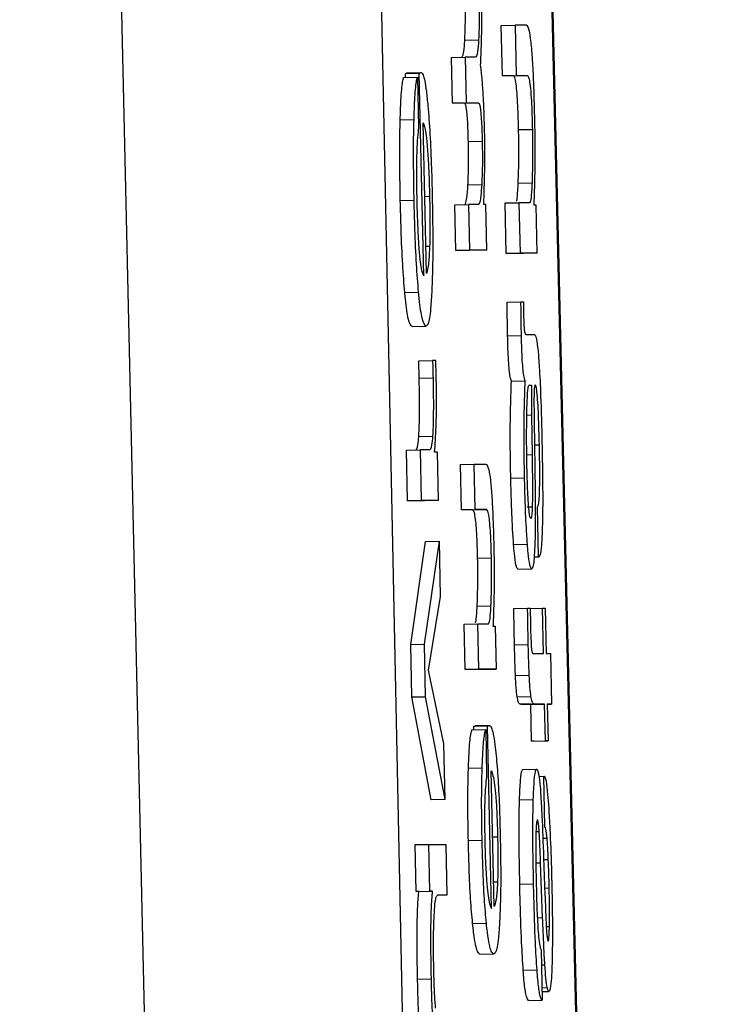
# Model space of a CAD drawing. Header units: inches. Extents: x 170 to 288, y 234 to 248.
# Tile 406 of 480: x 256.39484 to 256.40146, y 243.96994 to 243.97929. Entities that reach past the tile are written whole.
import ezdxf

# ---------------------------------------------------------------- set-up
doc = ezdxf.new("R2010")
doc.units = ezdxf.units.IN
doc.header["$LTSCALE"] = 0.25
doc.header["$MEASUREMENT"] = 0
doc.layers.add('STANDARD Z GUIDE MOTOR RH', color=7, linetype='Continuous')

msp = doc.modelspace()

# ---------------------------------------------------------------- linework, layer by layer
at = {"layer": 'STANDARD Z GUIDE MOTOR RH'}
for p, q in [((256.3972877, 243.9141631), (256.394841, 244.0222833)), ((256.3973944, 244.0222407), (256.3996175, 243.9141485)), ((256.3988731, 244.022257), (256.4014422, 243.9141547)), ((256.4014554, 243.9141489), (256.3988866, 244.022241)), ((256.3994132, 243.9792348), (256.3995443, 243.9792377)), ((256.3994238, 243.9787559), (256.3994132, 243.9792348)), ((256.3996532, 243.9792377), (256.3995443, 243.9792377)), ((256.3995443, 243.9792377), (256.3995549, 243.9787588)), ((256.3990674, 243.9790942), (256.3991985, 243.9790971)), ((256.3989407, 243.9789287), (256.3990718, 243.9789316)), ((256.3989504, 243.9784977), (256.3989407, 243.9789287)), ((256.3991638, 243.9789316), (256.3990718, 243.9789316)), ((256.3990718, 243.9789316), (256.3990815, 243.9785006)), ((256.3984861, 243.9787408), (256.3986172, 243.9787437)), ((256.3986353, 243.9787786), (256.3985042, 243.9787757)), ((256.3985052, 243.9787412), (256.3985042, 243.9787757)), ((256.3985218, 243.9787857), (256.3986525, 243.9787886)), ((256.3986172, 243.9787437), (256.3986278, 243.9782649)), ((256.3986779, 243.9768583), (256.3986353, 243.9787786)), ((256.3994238, 243.9787559), (256.3995549, 243.9787588)), ((256.3995293, 243.978756), (256.3994238, 243.9787559)), ((256.3995293, 243.978756), (256.39966, 243.9787589)), ((256.3995549, 243.9787588), (256.39966, 243.9787589)), ((256.3989504, 243.9784977), (256.3990815, 243.9785006)), ((256.3990643, 243.9784977), (256.3989504, 243.9784977)), ((256.3990643, 243.9784977), (256.3991951, 243.9785006)), ((256.3990815, 243.9785006), (256.3991951, 243.9785006)), ((256.3984539, 243.9783374), (256.398585, 243.9783403)), ((256.3987026, 243.9768782), (256.398671, 243.9783098)), ((256.3995781, 243.9782447), (256.3997088, 243.9782476)), ((256.3991012, 243.9781319), (256.3992323, 243.9781348)), ((256.3990972, 243.9777213), (256.3992279, 243.9777242)), ((256.3995746, 243.9777382), (256.3997054, 243.9777411)), ((256.398733, 243.977609), (256.3986863, 243.977608)), ((256.3984551, 243.9775736), (256.3985859, 243.9775765)), ((256.398972, 243.9775303), (256.3991028, 243.9775332)), ((256.3989814, 243.9770993), (256.398972, 243.9775303)), ((256.3991028, 243.9775332), (256.3991125, 243.9771022)), ((256.3991954, 243.9775332), (256.3991028, 243.9775332)), ((256.3992661, 243.9775332), (256.3992467, 243.9775332)), ((256.3992755, 243.9771023), (256.3992661, 243.9775332)), ((256.3994507, 243.9775489), (256.3995815, 243.9775518)), ((256.3994614, 243.97707), (256.3994507, 243.9775489)), ((256.3995815, 243.9775518), (256.3995921, 243.9770729)), ((256.3996841, 243.9775518), (256.3995815, 243.9775518)), ((256.3997451, 243.9775269), (256.3997251, 243.9775269)), ((256.3997555, 243.977073), (256.3997451, 243.9775269)), ((256.3987333, 243.9771351), (256.398697, 243.9771343)), ((256.3989814, 243.9770993), (256.3991125, 243.9771022)), ((256.3991447, 243.9770994), (256.3989814, 243.9770993)), ((256.3992755, 243.9771023), (256.3991125, 243.9771022)), ((256.3992755, 243.9771023), (256.3991447, 243.9770994)), ((256.3994614, 243.97707), (256.3995921, 243.9770729)), ((256.3996244, 243.97707), (256.3994614, 243.97707)), ((256.3997555, 243.977073), (256.3995921, 243.9770729)), ((256.3997555, 243.977073), (256.3996244, 243.97707)), ((256.3984974, 243.9767), (256.3986281, 243.9767029)), ((256.3994698, 243.9766061), (256.3996006, 243.976609)), ((256.3996006, 243.976609), (256.3996259, 243.976609)), ((256.3985678, 243.9763765), (256.3986985, 243.9763794)), ((256.3994739, 243.9762894), (256.3996047, 243.9762923)), ((256.3996463, 243.9762998), (256.3997292, 243.9762998)), ((256.3986303, 243.9760498), (256.3987614, 243.9760527)), ((256.3987912, 243.9760527), (256.3987614, 243.9760527)), ((256.3986344, 243.9758852), (256.3987655, 243.9758881)), ((256.3995099, 243.9758579), (256.399641, 243.9758609)), ((256.3996785, 243.975821), (256.3997007, 243.975821)), ((256.3997248, 243.9755616), (256.3997304, 243.9751675)), ((256.3997017, 243.9755342), (256.3996563, 243.9755331)), ((256.3997017, 243.9755342), (256.3997067, 243.9751576)), ((256.3986303, 243.9753313), (256.3987614, 243.9753342)), ((256.3985124, 243.9752018), (256.3986435, 243.9752048)), ((256.398523, 243.974723), (256.3985124, 243.9752018)), ((256.3986435, 243.9752048), (256.3986538, 243.9747259)), ((256.3987295, 243.9752048), (256.3986435, 243.9752048)), ((256.3988068, 243.9751848), (256.3987805, 243.9751848)), ((256.3988171, 243.9747259), (256.3988068, 243.9751848)), ((256.3997292, 243.9752538), (256.3997752, 243.9752548)), ((256.3997067, 243.9751576), (256.3996557, 243.9751564)), ((256.3990264, 243.975068), (256.3991572, 243.9750709)), ((256.3990358, 243.974637), (256.3990264, 243.975068)), ((256.3991572, 243.9750709), (256.3992664, 243.9750709)), ((256.3991669, 243.9746399), (256.3991572, 243.9750709)), ((256.3995039, 243.9749377), (256.3996347, 243.9749406)), ((256.398523, 243.974723), (256.3986538, 243.9747259)), ((256.398686, 243.974723), (256.398523, 243.974723)), ((256.3988171, 243.9747259), (256.3986538, 243.9747259)), ((256.3988171, 243.9747259), (256.398686, 243.974723)), ((256.3990358, 243.974637), (256.3991669, 243.9746399)), ((256.3991413, 243.974637), (256.3990358, 243.974637)), ((256.3991413, 243.974637), (256.3992724, 243.97464)), ((256.3992724, 243.97464), (256.3991669, 243.9746399)), ((256.3997076, 243.9746631), (256.3996607, 243.9746621)), ((256.3997686, 243.9741874), (256.3997583, 243.9746663)), ((256.3985534, 243.9733588), (256.3986948, 243.9743365)), ((256.3986841, 243.9733617), (256.3988256, 243.9743394)), ((256.3986948, 243.9743365), (256.3988256, 243.9743394)), ((256.3988375, 243.9738132), (256.3988256, 243.9743394)), ((256.3995308, 243.9743067), (256.3996619, 243.9743096)), ((256.3991891, 243.9741769), (256.3993199, 243.9741798)), ((256.3997686, 243.9741874), (256.3997257, 243.9741865)), ((256.3995712, 243.9740723), (256.3997023, 243.9740752)), ((256.3987236, 243.9731148), (256.3988375, 243.9738132)), ((256.3991845, 243.973721), (256.3993152, 243.9737239)), ((256.3995327, 243.9737006), (256.3996635, 243.9737035)), ((256.3996635, 243.9737035), (256.3996888, 243.9737036)), ((256.3996888, 243.973701), (256.3998049, 243.9737036)), ((256.3998049, 243.9737036), (256.3998299, 243.9737036)), ((256.3998143, 243.9732721), (256.3998049, 243.9737036)), ((256.3998299, 243.9737036), (256.3998396, 243.9732721)), ((256.3990599, 243.9735506), (256.399191, 243.9735535)), ((256.3990696, 243.9731197), (256.3990599, 243.9735506)), ((256.399191, 243.9735535), (256.3992933, 243.9735536)), ((256.3992007, 243.9731226), (256.399191, 243.9735535)), ((256.3993346, 243.9735311), (256.3993547, 243.9735311)), ((256.3993547, 243.9735311), (256.3993637, 243.9731226)), ((256.3985534, 243.9733588), (256.3986841, 243.9733617)), ((256.3985643, 243.97286), (256.3985534, 243.9733588)), ((256.3986951, 243.9728629), (256.3986841, 243.9733617)), ((256.399539, 243.973354), (256.3996697, 243.9733569)), ((256.3997148, 243.9732721), (256.3998143, 243.9732721)), ((256.3998396, 243.9732721), (256.3998806, 243.9732721)), ((256.3998806, 243.9732721), (256.3998913, 243.9727933)), ((256.3988684, 243.972414), (256.3987236, 243.9731148)), ((256.3992007, 243.9731226), (256.3990696, 243.9731197)), ((256.3992329, 243.9731197), (256.3990696, 243.9731197)), ((256.3993637, 243.9731226), (256.3992007, 243.9731226)), ((256.3992329, 243.9731197), (256.3993637, 243.9731226)), ((256.3995483, 243.9730642), (256.3996794, 243.9730672)), ((256.3985643, 243.97286), (256.3986951, 243.9728629)), ((256.3987492, 243.9718824), (256.3985643, 243.97286)), ((256.39888, 243.9718853), (256.3986951, 243.9728629)), ((256.399564, 243.9728621), (256.3996951, 243.972865)), ((256.3995984, 243.9727903), (256.3997292, 243.9727933)), ((256.3996941, 243.9727904), (256.3995984, 243.9727903)), ((256.3996941, 243.9727904), (256.3998249, 243.9727933)), ((256.3997017, 243.9724412), (256.3996941, 243.9727904)), ((256.3998249, 243.9727933), (256.3997292, 243.9727933)), ((256.3998328, 243.9724441), (256.3998249, 243.9727933)), ((256.3998503, 243.9727933), (256.3998581, 243.9724441)), ((256.3998913, 243.9727933), (256.3998503, 243.9727933)), ((256.3998503, 243.9727924), (256.3998913, 243.9727933)), ((256.3992836, 243.9725817), (256.3991529, 243.9725788)), ((256.3991535, 243.9725477), (256.3991529, 243.9725788)), ((256.3991701, 243.9725877), (256.3993012, 243.9725907)), ((256.3993221, 243.9708533), (256.3992836, 243.9725817)), ((256.3991344, 243.9725473), (256.3992655, 243.9725502)), ((256.3992655, 243.9725502), (256.3992749, 243.9721193)), ((256.39888, 243.9718853), (256.3988684, 243.972414)), ((256.3997017, 243.9724412), (256.3998581, 243.9724441)), ((256.399727, 243.9724412), (256.3997017, 243.9724412)), ((256.3998581, 243.9724441), (256.3998328, 243.9724441)), ((256.3991015, 243.9721842), (256.3992323, 243.9721872)), ((256.3993468, 243.9708713), (256.3993184, 243.9721597)), ((256.3996184, 243.9721718), (256.3997495, 243.9721748)), ((256.3997699, 243.9721064), (256.399818, 243.9721074)), ((256.399818, 243.9721074), (256.399824, 243.9721074)), ((256.3998287, 243.9716286), (256.399818, 243.9721074)), ((256.39888, 243.9718853), (256.3987492, 243.9718824)), ((256.3995868, 243.9718825), (256.3997179, 243.9718854)), ((256.3993788, 243.971529), (256.3993324, 243.9715279)), ((256.3997436, 243.9715822), (256.3997736, 243.9715829)), ((256.3985953, 243.9714584), (256.3987264, 243.9714613)), ((256.3986053, 243.9710144), (256.3985953, 243.9714584)), ((256.3987264, 243.9714613), (256.3988894, 243.9714613)), ((256.3987361, 243.9710174), (256.3987264, 243.9714613)), ((256.3989, 243.9709825), (256.3988894, 243.9714613)), ((256.3991009, 243.9714968), (256.3992317, 243.9714998)), ((256.3998077, 243.9715204), (256.3998484, 243.9715214)), ((256.3998155, 243.9713368), (256.3998284, 243.9709826)), ((256.399742, 243.9712859), (256.3997871, 243.9712869)), ((256.3998065, 243.9707657), (256.3997871, 243.9712869)), ((256.3998162, 243.9713158), (256.39986, 243.9713167)), ((256.3993781, 243.9711025), (256.3993418, 243.9711017)), ((256.3995893, 243.971082), (256.3997201, 243.9710849)), ((256.3986053, 243.9710144), (256.3987361, 243.9710174)), ((256.3986303, 243.9710145), (256.3986053, 243.9710144)), ((256.3986303, 243.9710145), (256.3987611, 243.9710174)), ((256.3987611, 243.9710174), (256.3987361, 243.9710174)), ((256.3988124, 243.9709805), (256.3989, 243.9709825)), ((256.3988165, 243.9709825), (256.3989, 243.9709825)), ((256.3998262, 243.9710466), (256.3998684, 243.9710475)), ((256.3991413, 243.9707106), (256.3992721, 243.9707135)), ((256.3997567, 243.9707645), (256.3998065, 243.9707657)), ((256.3998409, 243.9706802), (256.3998706, 243.9706809)), ((256.3998534, 243.9705537), (256.3998581, 243.9705437)), ((256.3992107, 243.9704195), (256.3993418, 243.9704224)), ((256.3997918, 243.9704614), (256.3998024, 243.9699825)), ((256.3997949, 243.9703179), (256.3998271, 243.9703186)), ((256.3997533, 243.9702663), (256.3996222, 243.9702634)), ((256.3986191, 243.9701815), (256.3987499, 243.9701844)), ((256.3997996, 243.9701003), (256.3998503, 243.9701015)), ((256.3998005, 243.9700634), (256.3998659, 243.9700649)), ((256.3996713, 243.9699796), (256.3998024, 243.9699825))]:
    msp.add_line(p, q, dxfattribs=at)
for points, knots in [([(256.3992286, 243.9792037), (256.3992288, 243.9792511), (256.3992295, 243.9793663), (256.3992271, 243.979494), (256.3992258, 243.9795691)], [0, 0, 0, 0, 0.412499, 1, 1, 1, 1]), ([(256.3990674, 243.9790942), (256.3990696, 243.9791471), (256.3990733, 243.9792362), (256.3990735, 243.9793849), (256.3990718, 243.979463), (256.3990712, 243.9794898)], [0, 0, 0, 0, 0.490145, 0.825085, 1, 1, 1, 1]), ([(256.3992023, 243.9794928), (256.3992032, 243.9794412), (256.3992049, 243.9793382), (256.3992031, 243.9792012), (256.3992, 243.9791317), (256.3991985, 243.9790971)], [0, 0, 0, 0, 0.334334, 0.668422, 1, 1, 1, 1]), ([(256.3992173, 243.9788575), (256.3992197, 243.9789081), (256.3992244, 243.9790105), (256.3992272, 243.9791388), (256.3992286, 243.9792037)], [0, 0, 0, 0, 0.494215, 1, 1, 1, 1]), ([(256.3997314, 243.9783673), (256.3997285, 243.9784767), (256.3997236, 243.9786654), (256.3997117, 243.9789135), (256.3996964, 243.9790923), (256.3996762, 243.979219), (256.3996618, 243.9792307), (256.3996532, 243.9792377)], [0, 0, 0, 0, 0.219088, 0.377953, 0.537609, 0.720467, 1, 1, 1, 1]), ([(256.3990399, 243.9789359), (256.3990422, 243.9789375), (256.3990513, 243.9789439), (256.399061, 243.9789925), (256.3990663, 243.9790767), (256.3990674, 243.9790942)], [0, 0, 0, 0, 0.213306, 0.836453, 1, 1, 1, 1]), ([(256.3991985, 243.9790971), (256.3991951, 243.9790555), (256.3991865, 243.9789498), (256.3991738, 243.9789332), (256.399165, 243.9789318), (256.3991638, 243.9789316)], [0, 0, 0, 0, 0.360783, 0.916938, 1, 1, 1, 1]), ([(256.399243, 243.978568), (256.3992396, 243.9786195), (256.3992319, 243.9787383), (256.3992226, 243.9788144), (256.3992173, 243.9788575)], [0, 0, 0, 0, 0.43347, 1, 1, 1, 1]), ([(256.3984539, 243.9783374), (256.398456, 243.9784017), (256.3984612, 243.978556), (256.3984731, 243.9786854), (256.3984829, 243.9787272), (256.3984861, 243.9787408)], [0, 0, 0, 0, 0.325, 0.780307, 1, 1, 1, 1]), ([(256.3985042, 243.9787757), (256.3985072, 243.978778), (256.398513, 243.9787827), (256.3985188, 243.9787847), (256.3985218, 243.9787857)], [0, 0, 0, 0, 0.500017, 1, 1, 1, 1]), ([(256.398585, 243.9783403), (256.3985871, 243.9784046), (256.3985923, 243.9785589), (256.3986042, 243.9786883), (256.398614, 243.9787301), (256.3986172, 243.9787437)], [0, 0, 0, 0, 0.3249977, 0.780215, 1, 1, 1, 1]), ([(256.3986353, 243.9787786), (256.3986383, 243.978781), (256.3986441, 243.9787856), (256.3986499, 243.9787876), (256.3986529, 243.9787886)], [0, 0, 0, 0, 0.500017, 1, 1, 1, 1]), ([(256.3986529, 243.9787886), (256.3986592, 243.9787841), (256.3986752, 243.9787726), (256.3986977, 243.9786627), (256.3987119, 243.978519), (256.3987167, 243.9784712)], [0, 0, 0, 0, 0.301458, 0.767496, 1, 1, 1, 1]), ([(256.3995781, 243.9782447), (256.3995762, 243.9783109), (256.3995732, 243.9784235), (256.3995655, 243.9785675), (256.3995565, 243.978671), (256.3995439, 243.978745), (256.3995347, 243.9787519), (256.3995293, 243.978756)], [0, 0, 0, 0, 0.215957, 0.367289, 0.519092, 0.712272, 1, 1, 1, 1]), ([(256.39966, 243.9787589), (256.3996659, 243.9787542), (256.399675, 243.978747), (256.3996884, 243.978667), (256.3996976, 243.9785595), (256.3997045, 243.9784125), (256.3997073, 243.9783073), (256.3997088, 243.9782476)], [0, 0, 0, 0, 0.30805, 0.481158, 0.655942, 0.804673, 1, 1, 1, 1]), ([(256.3992552, 243.9782358), (256.3992542, 243.9782806), (256.3992515, 243.9783962), (256.3992462, 243.9785027), (256.399243, 243.978568)], [0, 0, 0, 0, 0.387243, 1, 1, 1, 1]), ([(256.3987167, 243.9784712), (256.3987234, 243.9783866), (256.398737, 243.9782173), (256.3987507, 243.9779077), (256.3987556, 243.9777066), (256.3987577, 243.9776215)], [0, 0, 0, 0, 0.3654965, 0.7314758, 1, 1, 1, 1]), ([(256.3991012, 243.9781319), (256.3991, 243.97818), (256.3990979, 243.9782612), (256.3990924, 243.9783624), (256.3990855, 243.978436), (256.3990755, 243.9784898), (256.3990685, 243.9784947), (256.3990643, 243.9784977)], [0, 0, 0, 0, 0.209403, 0.353193, 0.497091, 0.698623, 1, 1, 1, 1]), ([(256.3991951, 243.9785006), (256.3992001, 243.9784969), (256.3992076, 243.9784913), (256.3992174, 243.9784285), (256.3992241, 243.9783509), (256.3992295, 243.9782472), (256.3992313, 243.9781742), (256.3992323, 243.9781348)], [0, 0, 0, 0, 0.343516, 0.511385, 0.680966, 0.827383, 1, 1, 1, 1]), ([(256.3997358, 243.9779488), (256.3997358, 243.9780034), (256.399736, 243.9781378), (256.3997331, 243.9782818), (256.3997314, 243.9783673)], [0, 0, 0, 0, 0.405798, 1, 1, 1, 1]), ([(256.3984551, 243.9775736), (256.3984534, 243.9776629), (256.3984493, 243.9778814), (256.3984493, 243.9781451), (256.3984528, 243.9782931), (256.3984539, 243.9783374)], [0, 0, 0, 0, 0.326485, 0.79834, 1, 1, 1, 1]), ([(256.3985859, 243.9775765), (256.3985843, 243.9776659), (256.3985805, 243.9778843), (256.3985804, 243.978148), (256.3985839, 243.978296), (256.398585, 243.9783403)], [0, 0, 0, 0, 0.326481, 0.798339, 1, 1, 1, 1]), ([(256.3986278, 243.9782649), (256.3986245, 243.9782352), (256.3986179, 243.9781752), (256.3986133, 243.9780877), (256.3986109, 243.9780435)], [0, 0, 0, 0, 0.495699, 1, 1, 1, 1]), ([(256.398671, 243.9783098), (256.3986791, 243.978287), (256.3986919, 243.9782513), (256.3987103, 243.9781076), (256.3987217, 243.977939), (256.398729, 243.9777621), (256.3987318, 243.9776539), (256.398733, 243.977609)], [0, 0, 0, 0, 0.336406, 0.526277, 0.71781, 0.882962, 1, 1, 1, 1]), ([(256.3992467, 243.9775332), (256.3992507, 243.9776342), (256.3992569, 243.9777931), (256.3992588, 243.978052), (256.3992562, 243.9781852), (256.3992552, 243.9782358)], [0, 0, 0, 0, 0.518773, 0.817009, 1, 1, 1, 1]), ([(256.3995746, 243.9777382), (256.3995771, 243.977815), (256.3995811, 243.9779439), (256.3995805, 243.9781348), (256.3995785, 243.9782243), (256.3995781, 243.9782447)], [0, 0, 0, 0, 0.532622, 0.893253, 1, 1, 1, 1]), ([(256.3997088, 243.9782476), (256.39971, 243.9781774), (256.3997124, 243.9780372), (256.3997099, 243.9778661), (256.3997068, 243.9777786), (256.3997054, 243.9777411)], [0, 0, 0, 0, 0.3641675, 0.7275095, 1, 1, 1, 1]), ([(256.3990972, 243.9777213), (256.3990993, 243.977774), (256.3991029, 243.9778628), (256.3991035, 243.9780163), (256.3991018, 243.9781002), (256.3991012, 243.9781319)], [0, 0, 0, 0, 0.476219, 0.802223, 1, 1, 1, 1]), ([(256.3992323, 243.9781348), (256.3992332, 243.9780824), (256.3992349, 243.9779777), (256.3992331, 243.9778344), (256.3992297, 243.9777618), (256.3992279, 243.9777242)], [0, 0, 0, 0, 0.325452, 0.650616, 1, 1, 1, 1]), ([(256.3986109, 243.9780435), (256.3986102, 243.9780168), (256.3986086, 243.977954), (256.3986083, 243.9778793), (256.3986081, 243.9778363)], [0, 0, 0, 0, 0.425167, 1, 1, 1, 1]), ([(256.3997251, 243.9775269), (256.3997277, 243.9775893), (256.3997329, 243.9777156), (256.3997348, 243.9778704), (256.3997358, 243.9779488)], [0, 0, 0, 0, 0.4939323, 1, 1, 1, 1]), ([(256.3986081, 243.9778363), (256.398608, 243.9778141), (256.3986079, 243.9777695), (256.3986093, 243.977685), (256.3986103, 243.9776228), (256.3986109, 243.977584)], [0, 0, 0, 0, 0.273725, 0.547346, 1, 1, 1, 1]), ([(256.3990643, 243.9775303), (256.3990724, 243.9775394), (256.3990855, 243.977554), (256.3990939, 243.9776752), (256.3990972, 243.9777213)], [0, 0, 0, 0, 0.619571, 1, 1, 1, 1]), ([(256.3992279, 243.9777242), (256.3992255, 243.9776866), (256.3992193, 243.9775909), (256.3992071, 243.9775395), (256.3991982, 243.9775347), (256.3991954, 243.9775332)], [0, 0, 0, 0, 0.306961, 0.77978, 1, 1, 1, 1]), ([(256.399558, 243.977565), (256.3995598, 243.977569), (256.3995649, 243.9775808), (256.3995703, 243.9776505), (256.3995734, 243.9777139), (256.3995746, 243.9777382)], [0, 0, 0, 0, 0.236704, 0.708177, 1, 1, 1, 1]), ([(256.3997054, 243.9777411), (256.3997026, 243.9776872), (256.3996979, 243.9775957), (256.3996894, 243.9775541), (256.399685, 243.9775522), (256.3996841, 243.9775518)], [0, 0, 0, 0, 0.5373998, 0.9122277, 1, 1, 1, 1]), ([(256.398733, 243.977609), (256.3987345, 243.9775214), (256.3987376, 243.9773479), (256.3987347, 243.9772056), (256.3987333, 243.9771351)], [0, 0, 0, 0, 0.505094, 1, 1, 1, 1]), ([(256.3987577, 243.9776215), (256.3987601, 243.9774813), (256.398765, 243.9772), (256.3987614, 243.9768989), (256.3987558, 243.9767631), (256.3987542, 243.9767254)], [0, 0, 0, 0, 0.417879, 0.838507, 1, 1, 1, 1]), ([(256.3984974, 243.9767), (256.3984905, 243.9767847), (256.3984766, 243.9769541), (256.3984629, 243.9772718), (256.3984575, 243.9774813), (256.3984551, 243.9775736)], [0, 0, 0, 0, 0.358331, 0.71705, 1, 1, 1, 1]), ([(256.3986281, 243.9767029), (256.3986212, 243.9767876), (256.3986074, 243.976957), (256.3985937, 243.9772748), (256.3985883, 243.9774842), (256.3985859, 243.9775765)], [0, 0, 0, 0, 0.358341, 0.717042, 1, 1, 1, 1]), ([(256.3986109, 243.977584), (256.3986122, 243.9775358), (256.3986152, 243.9774171), (256.3986204, 243.977307), (256.3986234, 243.9772416)], [0, 0, 0, 0, 0.405751, 1, 1, 1, 1]), ([(256.3986234, 243.9772416), (256.3986258, 243.9772021), (256.3986317, 243.9771023), (256.3986388, 243.9770326), (256.3986432, 243.9769905)], [0, 0, 0, 0, 0.396108, 1, 1, 1, 1]), ([(256.3987333, 243.9771351), (256.3987313, 243.9770916), (256.398726, 243.9769745), (256.3987135, 243.9769127), (256.398705, 243.9768858), (256.3987026, 243.9768782)], [0, 0, 0, 0, 0.298279, 0.802734, 1, 1, 1, 1]), ([(256.3986432, 243.9769905), (256.3986479, 243.9769608), (256.3986598, 243.9768861), (256.3986711, 243.9768688), (256.3986779, 243.9768583)], [0, 0, 0, 0, 0.396696, 1, 1, 1, 1]), ([(256.3985678, 243.9763765), (256.3985555, 243.9763881), (256.3985342, 243.9764081), (256.3985104, 243.9765686), (256.3984994, 243.976679), (256.3984974, 243.9767)], [0, 0, 0, 0, 0.524396, 0.90975, 1, 1, 1, 1]), ([(256.3986985, 243.9763794), (256.3986865, 243.976391), (256.3986656, 243.9764109), (256.3986412, 243.9765716), (256.3986302, 243.976682), (256.3986281, 243.9767029)], [0, 0, 0, 0, 0.524415, 0.9097004, 1, 1, 1, 1]), ([(256.3987542, 243.9767254), (256.3987506, 243.9766621), (256.3987416, 243.9765035), (256.3987216, 243.9763955), (256.3987054, 243.9763842), (256.3986985, 243.9763794)], [0, 0, 0, 0, 0.276491, 0.692164, 1, 1, 1, 1]), ([(256.3994739, 243.9762893), (256.3994731, 243.9763301), (256.399471, 243.9764367), (256.3994703, 243.9765414), (256.3994698, 243.9766061)], [0, 0, 0, 0, 0.382214, 1, 1, 1, 1]), ([(256.3996047, 243.9762923), (256.399604, 243.9763331), (256.3996023, 243.9764397), (256.3996012, 243.9765444), (256.3996006, 243.976609)], [0, 0, 0, 0, 0.382251, 1, 1, 1, 1]), ([(256.3996259, 243.976609), (256.3996256, 243.976586), (256.3996251, 243.9765509), (256.3996256, 243.9765001), (256.399626, 243.9764731), (256.3996262, 243.9764594)], [0, 0, 0, 0, 0.48808, 0.741008, 1, 1, 1, 1]), ([(256.3996262, 243.9764594), (256.3996267, 243.9764428), (256.3996276, 243.9764124), (256.3996296, 243.9763728), (256.3996327, 243.9763393), (256.3996387, 243.976304), (256.3996432, 243.9763015), (256.3996463, 243.9762998)], [0, 0, 0, 0, 0.139672, 0.255704, 0.371765, 0.556613, 1, 1, 1, 1]), ([(256.3995099, 243.9758579), (256.3995051, 243.9758706), (256.3994977, 243.9758906), (256.3994878, 243.9759758), (256.399481, 243.9760759), (256.3994762, 243.9761858), (256.3994746, 243.9762566), (256.3994739, 243.9762893)], [0, 0, 0, 0, 0.318993, 0.503629, 0.689567, 0.856591, 1, 1, 1, 1]), ([(256.399641, 243.9758609), (256.3996363, 243.9758735), (256.399629, 243.9758935), (256.3996185, 243.9759787), (256.3996117, 243.9760788), (256.3996075, 243.9761887), (256.3996055, 243.9762596), (256.3996047, 243.9762923)], [0, 0, 0, 0, 0.318965, 0.503614, 0.689536, 0.856527, 1, 1, 1, 1]), ([(256.3997292, 243.9762998), (256.3997357, 243.9762925), (256.3997468, 243.9762802), (256.3997627, 243.9761586), (256.3997761, 243.9759746), (256.3997906, 243.9756707), (256.3997966, 243.975421), (256.3998002, 243.9752698)], [0, 0, 0, 0, 0.208172, 0.351447, 0.494845, 0.694278, 1, 1, 1, 1]), ([(256.3986344, 243.9758852), (256.398634, 243.9759022), (256.3986331, 243.9759363), (256.3986318, 243.9759912), (256.3986309, 243.976029), (256.3986303, 243.9760498)], [0, 0, 0, 0, 0.309783, 0.619502, 1, 1, 1, 1]), ([(256.3987614, 243.9760527), (256.3987618, 243.9760358), (256.3987627, 243.9760018), (256.398764, 243.975947), (256.398765, 243.975909), (256.3987655, 243.9758881)], [0, 0, 0, 0, 0.309734, 0.61943, 1, 1, 1, 1]), ([(256.3987965, 243.9758757), (256.3987952, 243.975927), (256.3987938, 243.9759865), (256.3987915, 243.9760448), (256.3987912, 243.9760527)], [0, 0, 0, 0, 0.864083, 1, 1, 1, 1]), ([(256.3986303, 243.9753313), (256.3986326, 243.9753769), (256.3986373, 243.9754684), (256.3986383, 243.9756686), (256.3986357, 243.9758121), (256.3986344, 243.9758852)], [0, 0, 0, 0, 0.328241, 0.657523, 1, 1, 1, 1]), ([(256.3987655, 243.9758881), (256.398767, 243.9758044), (256.3987696, 243.9756531), (256.3987676, 243.9754581), (256.3987634, 243.9753745), (256.3987614, 243.9753342)], [0, 0, 0, 0, 0.390695, 0.706194, 1, 1, 1, 1]), ([(256.3987805, 243.9751848), (256.3987858, 243.9752582), (256.398794, 243.9753731), (256.3987995, 243.9756079), (256.398799, 243.9757721), (256.3987968, 243.9758621), (256.3987965, 243.9758757)], [0, 0, 0, 0, 0.447365, 0.6999575, 0.954837, 1, 1, 1, 1]), ([(256.3995039, 243.9749377), (256.3995021, 243.9750311), (256.3994979, 243.9752512), (256.3994998, 243.9755805), (256.3995065, 243.9757648), (256.3995099, 243.9758579)], [0, 0, 0, 0, 0.26727, 0.629609, 1, 1, 1, 1]), ([(256.3996347, 243.9749406), (256.3996331, 243.975034), (256.3996292, 243.9752541), (256.3996304, 243.9755834), (256.3996374, 243.9757677), (256.399641, 243.9758609)], [0, 0, 0, 0, 0.267265, 0.629603, 1, 1, 1, 1]), ([(256.3997361, 243.9758235), (256.3997334, 243.9758203), (256.3997295, 243.9758155), (256.3997258, 243.9757753), (256.3997251, 243.9757491), (256.3997248, 243.9757393)], [0, 0, 0, 0, 0.56079, 0.836126, 1, 1, 1, 1]), ([(256.3997752, 243.9752548), (256.3997729, 243.975349), (256.3997695, 243.9754891), (256.3997611, 243.9756612), (256.3997531, 243.9757587), (256.3997446, 243.9758153), (256.3997391, 243.9758206), (256.3997361, 243.9758235)], [0, 0, 0, 0, 0.342783, 0.509711, 0.678283, 0.823999, 1, 1, 1, 1]), ([(256.399655, 243.9754543), (256.3996557, 243.9755063), (256.3996569, 243.9756123), (256.3996609, 243.9756929), (256.3996629, 243.975734)], [0, 0, 0, 0, 0.489578, 1, 1, 1, 1]), ([(256.3996629, 243.975734), (256.3996643, 243.9757536), (256.3996678, 243.9758019), (256.3996743, 243.9758199), (256.399678, 243.9758208), (256.3996785, 243.975821)], [0, 0, 0, 0, 0.368672, 0.910233, 1, 1, 1, 1]), ([(256.3997007, 243.975821), (256.3997006, 243.9757752), (256.3997005, 243.9756828), (256.3997013, 243.975584), (256.3997017, 243.9755342)], [0, 0, 0, 0, 0.495555, 1, 1, 1, 1]), ([(256.3997248, 243.9757393), (256.3997246, 243.9757231), (256.399724, 243.9756908), (256.3997241, 243.9756302), (256.3997246, 243.9755865), (256.3997248, 243.9755616)], [0, 0, 0, 0, 0.302285, 0.603728, 1, 1, 1, 1]), ([(256.3996578, 243.9750403), (256.3996567, 243.9750929), (256.3996537, 243.9752372), (256.3996545, 243.97537), (256.399655, 243.9754543)], [0, 0, 0, 0, 0.364419, 1, 1, 1, 1]), ([(256.3986069, 243.9752128), (256.3986097, 243.975215), (256.3986173, 243.9752208), (256.3986251, 243.9752633), (256.3986293, 243.9753181), (256.3986303, 243.9753313)], [0, 0, 0, 0, 0.3166917, 0.8350538, 1, 1, 1, 1]), ([(256.3987614, 243.9753342), (256.3987586, 243.9753039), (256.39875, 243.9752102), (256.3987378, 243.975207), (256.3987295, 243.9752048)], [0, 0, 0, 0, 0.323716, 1, 1, 1, 1]), ([(256.3998002, 243.9752698), (256.3998019, 243.9751798), (256.3998064, 243.9749494), (256.3998078, 243.9746677), (256.3998043, 243.9745132), (256.3998033, 243.9744717)], [0, 0, 0, 0, 0.319139, 0.817168, 1, 1, 1, 1]), ([(256.3997304, 243.9751675), (256.3997322, 243.9750468), (256.3997357, 243.9748033), (256.3997357, 243.9745729), (256.3997358, 243.9744568)], [0, 0, 0, 0, 0.495946, 1, 1, 1, 1]), ([(256.3997583, 243.9746663), (256.3997621, 243.9746724), (256.3997686, 243.9746828), (256.3997757, 243.9747593), (256.3997789, 243.9748747), (256.3997797, 243.975046), (256.3997768, 243.9751794), (256.3997752, 243.9752548)], [0, 0, 0, 0, 0.224901, 0.383637, 0.542884, 0.741801, 1, 1, 1, 1]), ([(256.3997067, 243.9751576), (256.3997076, 243.9750734), (256.3997092, 243.9749322), (256.3997099, 243.9747606), (256.3997082, 243.9746887), (256.3997076, 243.9746631)], [0, 0, 0, 0, 0.486722, 0.817012, 1, 1, 1, 1]), ([(256.3992664, 243.9750709), (256.3992757, 243.9750638), (256.39929, 243.9750528), (256.39931, 243.9749339), (256.3993234, 243.9747842), (256.3993358, 243.9745651), (256.3993402, 243.974391), (256.3993428, 243.9742876)], [0, 0, 0, 0, 0.315063, 0.488061, 0.635701, 0.783557, 1, 1, 1, 1]), ([(256.3996719, 243.9746881), (256.3996691, 243.9747349), (256.3996627, 243.974842), (256.3996596, 243.974969), (256.3996578, 243.9750403)], [0, 0, 0, 0, 0.4375876, 1, 1, 1, 1]), ([(256.3995308, 243.9743067), (256.3995272, 243.974358), (256.3995184, 243.9744849), (256.3995095, 243.974709), (256.3995056, 243.974871), (256.3995039, 243.9749377)], [0, 0, 0, 0, 0.285562, 0.706048, 1, 1, 1, 1]), ([(256.3996619, 243.9743096), (256.3996583, 243.974361), (256.3996495, 243.9744878), (256.3996403, 243.9747119), (256.3996363, 243.9748739), (256.3996347, 243.9749406)], [0, 0, 0, 0, 0.285557, 0.706054, 1, 1, 1, 1]), ([(256.3991891, 243.9741769), (256.3991874, 243.9742377), (256.3991844, 243.9743399), (256.3991776, 243.9744664), (256.3991686, 243.9745587), (256.3991561, 243.974627), (256.3991468, 243.9746333), (256.3991413, 243.974637)], [0, 0, 0, 0, 0.2066338, 0.3477535, 0.4888857, 0.6931343, 1, 1, 1, 1]), ([(256.3993199, 243.9741798), (256.3993184, 243.9742406), (256.3993158, 243.9743429), (256.3993082, 243.9744693), (256.3992994, 243.9745615), (256.3992874, 243.9746299), (256.399278, 243.9746362), (256.3992724, 243.97464)], [0, 0, 0, 0, 0.206629, 0.347771, 0.488976, 0.693125, 1, 1, 1, 1]), ([(256.3996932, 243.974554), (256.3996897, 243.9745589), (256.3996838, 243.974567), (256.3996763, 243.9746299), (256.3996731, 243.9746732), (256.3996719, 243.9746881)], [0, 0, 0, 0, 0.491962, 0.825122, 1, 1, 1, 1]), ([(256.3997076, 243.9746631), (256.3997062, 243.9746363), (256.3997033, 243.9745826), (256.3996978, 243.9745565), (256.3996943, 243.9745546), (256.3996932, 243.974554)], [0, 0, 0, 0, 0.41271, 0.826397, 1, 1, 1, 1]), ([(256.3997358, 243.9744568), (256.3997351, 243.9744149), (256.3997332, 243.9743022), (256.3997282, 243.9742241), (256.3997251, 243.9741749)], [0, 0, 0, 0, 0.371446, 1, 1, 1, 1]), ([(256.3998033, 243.9744717), (256.3998008, 243.9744107), (256.3997958, 243.9742887), (256.3997832, 243.9742002), (256.3997733, 243.9741915), (256.3997686, 243.9741874)], [0, 0, 0, 0, 0.344178, 0.688294, 1, 1, 1, 1]), ([(256.3993428, 243.9742876), (256.3993439, 243.9742337), (256.3993465, 243.9741037), (256.3993463, 243.9739821), (256.3993462, 243.9739109)], [0, 0, 0, 0, 0.414335, 1, 1, 1, 1]), ([(256.3995712, 243.9740723), (256.3995652, 243.9740794), (256.3995542, 243.9740924), (256.3995402, 243.9741957), (256.3995332, 243.9742787), (256.3995308, 243.9743067)], [0, 0, 0, 0, 0.445877, 0.812694, 1, 1, 1, 1]), ([(256.3997023, 243.9740752), (256.3996963, 243.9740823), (256.3996853, 243.9740953), (256.3996713, 243.9741986), (256.3996643, 243.9742816), (256.3996619, 243.9743096)], [0, 0, 0, 0, 0.445877, 0.812694, 1, 1, 1, 1]), ([(256.3991845, 243.973721), (256.3991869, 243.9737795), (256.399191, 243.9738789), (256.3991914, 243.9740472), (256.3991898, 243.9741412), (256.3991891, 243.9741769)], [0, 0, 0, 0, 0.469979, 0.79846, 1, 1, 1, 1]), ([(256.3993152, 243.9737239), (256.3993177, 243.9737824), (256.3993218, 243.9738818), (256.3993221, 243.9740502), (256.3993205, 243.9741441), (256.3993199, 243.9741798)], [0, 0, 0, 0, 0.470031, 0.79848, 1, 1, 1, 1]), ([(256.3997251, 243.9741749), (256.3997226, 243.9741509), (256.3997159, 243.9740873), (256.3997075, 243.9740798), (256.3997023, 243.9740752)], [0, 0, 0, 0, 0.377538, 1, 1, 1, 1]), ([(256.3993462, 243.9739109), (256.3993445, 243.9738261), (256.3993417, 243.9736865), (256.3993366, 243.973575), (256.3993346, 243.9735311)], [0, 0, 0, 0, 0.607162, 1, 1, 1, 1]), ([(256.3991682, 243.9735684), (256.3991701, 243.9735727), (256.3991759, 243.9735856), (256.3991808, 243.9736527), (256.3991837, 243.9737075), (256.3991845, 243.973721)], [0, 0, 0, 0, 0.274702, 0.821663, 1, 1, 1, 1]), ([(256.3992933, 243.9735536), (256.3992973, 243.9735608), (256.3993052, 243.9735753), (256.3993116, 243.9736553), (256.3993145, 243.9737104), (256.3993152, 243.9737239)], [0, 0, 0, 0, 0.43126, 0.860257, 1, 1, 1, 1]), ([(256.399539, 243.973354), (256.3995379, 243.973405), (256.3995354, 243.9735208), (256.3995337, 243.9736361), (256.3995327, 243.9737006)], [0, 0, 0, 0, 0.44033, 1, 1, 1, 1]), ([(256.3996697, 243.9733569), (256.3996688, 243.9734079), (256.3996666, 243.9735237), (256.3996646, 243.973639), (256.3996635, 243.9737035)], [0, 0, 0, 0, 0.440305, 1, 1, 1, 1]), ([(256.3996888, 243.9737036), (256.3996891, 243.9736744), (256.3996896, 243.9736159), (256.3996908, 243.9735563), (256.3996913, 243.9735265)], [0, 0, 0, 0, 0.498388, 1, 1, 1, 1]), ([(256.3996913, 243.9735265), (256.3996919, 243.9735025), (256.3996931, 243.973448), (256.3996961, 243.9733806), (256.3996982, 243.973346), (256.3996988, 243.9733358)], [0, 0, 0, 0, 0.356306, 0.809411, 1, 1, 1, 1]), ([(256.3995483, 243.9730642), (256.3995464, 243.9731104), (256.3995426, 243.9732045), (256.3995402, 243.9733035), (256.399539, 243.973354)], [0, 0, 0, 0, 0.490321, 1, 1, 1, 1]), ([(256.3996794, 243.9730672), (256.3996774, 243.9731133), (256.3996733, 243.9732074), (256.3996709, 243.9733064), (256.3996697, 243.9733569)], [0, 0, 0, 0, 0.49038, 1, 1, 1, 1]), ([(256.3996988, 243.9733358), (256.3996999, 243.9733252), (256.3997026, 243.9732981), (256.3997077, 243.9732757), (256.3997121, 243.9732735), (256.3997148, 243.9732721)], [0, 0, 0, 0, 0.191719, 0.49101, 1, 1, 1, 1]), ([(256.399564, 243.9728621), (256.3995609, 243.9728886), (256.399555, 243.97294), (256.3995505, 243.9730236), (256.3995483, 243.9730642)], [0, 0, 0, 0, 0.514017, 1, 1, 1, 1]), ([(256.3996951, 243.972865), (256.399692, 243.9728915), (256.3996861, 243.9729429), (256.3996816, 243.9730265), (256.3996794, 243.9730672)], [0, 0, 0, 0, 0.51401, 1, 1, 1, 1]), ([(256.3995984, 243.9727903), (256.399594, 243.9727916), (256.3995863, 243.9727938), (256.3995749, 243.9728065), (256.3995677, 243.9728434), (256.399564, 243.9728621)], [0, 0, 0, 0, 0.390945, 0.691554, 1, 1, 1, 1]), ([(256.3997292, 243.9727933), (256.3997248, 243.9727945), (256.3997171, 243.9727967), (256.3997056, 243.9728095), (256.3996986, 243.9728464), (256.3996951, 243.972865)], [0, 0, 0, 0, 0.3909604, 0.6915817, 1, 1, 1, 1]), ([(256.3991529, 243.9725788), (256.3991558, 243.9725808), (256.3991616, 243.972585), (256.3991675, 243.9725868), (256.3991704, 243.9725877)], [0, 0, 0, 0, 0.499854, 1, 1, 1, 1]), ([(256.3992836, 243.9725817), (256.3992865, 243.9725837), (256.3992923, 243.9725879), (256.3992984, 243.9725897), (256.3993015, 243.9725907)], [0, 0, 0, 0, 0.499822, 1, 1, 1, 1]), ([(256.3993015, 243.9725907), (256.3993077, 243.9725866), (256.3993243, 243.9725757), (256.3993461, 243.9724732), (256.3993608, 243.9723399), (256.3993647, 243.972305)], [0, 0, 0, 0, 0.3056443, 0.8182509, 1, 1, 1, 1]), ([(256.3991015, 243.9721842), (256.399104, 243.9722454), (256.3991101, 243.9723947), (256.3991225, 243.9725028), (256.3991319, 243.9725378), (256.3991344, 243.9725473)], [0, 0, 0, 0, 0.336265, 0.819979, 1, 1, 1, 1]), ([(256.3992323, 243.9721872), (256.3992348, 243.9722484), (256.3992408, 243.9723976), (256.3992537, 243.9725057), (256.399263, 243.9725407), (256.3992655, 243.9725502)], [0, 0, 0, 0, 0.336181, 0.819986, 1, 1, 1, 1]), ([(256.3993647, 243.972305), (256.399371, 243.9722325), (256.3993836, 243.9720873), (256.3993969, 243.9718071), (256.3994017, 243.9716206), (256.3994038, 243.9715402)], [0, 0, 0, 0, 0.36152, 0.724529, 1, 1, 1, 1]), ([(256.3991009, 243.9714968), (256.3990994, 243.9715768), (256.399096, 243.971765), (256.3990962, 243.9720039), (256.3991001, 243.9721361), (256.3991015, 243.9721842)], [0, 0, 0, 0, 0.319502, 0.752457, 1, 1, 1, 1]), ([(256.3992317, 243.9714998), (256.3992302, 243.9715797), (256.3992266, 243.9717679), (256.3992275, 243.9720068), (256.399231, 243.9721391), (256.3992323, 243.9721872)], [0, 0, 0, 0, 0.319506, 0.752467, 1, 1, 1, 1]), ([(256.3992749, 243.9721193), (256.3992718, 243.9720928), (256.3992655, 243.9720395), (256.3992603, 243.9719601), (256.3992577, 243.9719201)], [0, 0, 0, 0, 0.4960285, 1, 1, 1, 1]), ([(256.3993184, 243.9721597), (256.3993291, 243.9721321), (256.3993439, 243.9720943), (256.3993618, 243.97192), (256.3993715, 243.9717662), (256.3993765, 243.971628), (256.3993783, 243.9715507), (256.3993788, 243.971529)], [0, 0, 0, 0, 0.451352, 0.619236, 0.788393, 0.940491, 1, 1, 1, 1]), ([(256.3995868, 243.9718825), (256.3995895, 243.97195), (256.399595, 243.9720854), (256.3996077, 243.9721642), (256.3996159, 243.97217), (256.3996184, 243.9721718)], [0, 0, 0, 0, 0.407007, 0.816633, 1, 1, 1, 1]), ([(256.3997179, 243.9718854), (256.3997207, 243.9719529), (256.3997263, 243.9720883), (256.3997383, 243.9721671), (256.3997469, 243.972173), (256.3997495, 243.9721748)], [0, 0, 0, 0, 0.407006, 0.816608, 1, 1, 1, 1]), ([(256.3997495, 243.9721748), (256.3997517, 243.9721737), (256.3997567, 243.9721712), (256.3997619, 243.972151), (256.3997649, 243.9721396)], [0, 0, 0, 0, 0.436403, 1, 1, 1, 1]), ([(256.3997649, 243.9721396), (256.3997699, 243.9721127), (256.3997789, 243.9720653), (256.3997861, 243.9719588), (256.3997893, 243.9719126)], [0, 0, 0, 0, 0.566458, 1, 1, 1, 1]), ([(256.399824, 243.9721074), (256.399829, 243.9720958), (256.3998389, 243.9720727), (256.399853, 243.9719527), (256.3998606, 243.9718503), (256.3998637, 243.9718077)], [0, 0, 0, 0, 0.368249, 0.737078, 1, 1, 1, 1]), ([(256.3992577, 243.9719201), (256.3992569, 243.9718926), (256.3992552, 243.9718366), (256.3992546, 243.9717684), (256.3992542, 243.9717336)], [0, 0, 0, 0, 0.489901, 1, 1, 1, 1]), ([(256.3997893, 243.9719126), (256.3997926, 243.9718527), (256.3998026, 243.9716712), (256.3998104, 243.971471), (256.3998155, 243.9713368)], [0, 0, 0, 0, 0.329988, 1, 1, 1, 1]), ([(256.3995893, 243.971082), (256.3995866, 243.9712265), (256.399582, 243.9714783), (256.3995828, 243.9717465), (256.399586, 243.9718559), (256.3995868, 243.9718825)], [0, 0, 0, 0, 0.5046, 0.879501, 1, 1, 1, 1]), ([(256.3997201, 243.9710849), (256.3997174, 243.9712294), (256.3997126, 243.9714812), (256.3997139, 243.9717495), (256.3997171, 243.9718588), (256.3997179, 243.9718854)], [0, 0, 0, 0, 0.50459, 0.879447, 1, 1, 1, 1]), ([(256.3998637, 243.9718077), (256.3998677, 243.9717423), (256.3998783, 243.9715698), (256.3998876, 243.971306), (256.3998921, 243.9711221), (256.3998935, 243.971065)], [0, 0, 0, 0, 0.296647, 0.781565, 1, 1, 1, 1]), ([(256.3992542, 243.9717336), (256.3992543, 243.9717137), (256.3992545, 243.9716741), (256.3992552, 243.971598), (256.3992563, 243.9715417), (256.399257, 243.9715065)], [0, 0, 0, 0, 0.272688, 0.545295, 1, 1, 1, 1]), ([(256.3997564, 243.9716959), (256.3997541, 243.9716926), (256.3997495, 243.9716859), (256.3997445, 243.9716275), (256.3997428, 243.9715694), (256.399742, 243.9715413)], [0, 0, 0, 0, 0.339338, 0.679781, 1, 1, 1, 1]), ([(256.3997633, 243.9716752), (256.3997626, 243.9716785), (256.3997611, 243.9716851), (256.3997587, 243.9716934), (256.3997572, 243.971695), (256.3997564, 243.9716959)], [0, 0, 0, 0, 0.307071, 0.614357, 1, 1, 1, 1]), ([(256.3997736, 243.9715829), (256.3997729, 243.9715938), (256.399771, 243.9716239), (256.399767, 243.9716542), (256.3997644, 243.9716689), (256.3997633, 243.9716752)], [0, 0, 0, 0, 0.244905, 0.674377, 1, 1, 1, 1]), ([(256.3998484, 243.9715214), (256.3998467, 243.9715388), (256.3998427, 243.9715785), (256.3998357, 243.9716083), (256.3998311, 243.9716218), (256.3998287, 243.9716286)], [0, 0, 0, 0, 0.2798256, 0.6355206, 1, 1, 1, 1]), ([(256.3993788, 243.971529), (256.3993801, 243.9714572), (256.3993827, 243.9713132), (256.3993806, 243.9711731), (256.3993784, 243.9711117), (256.3993781, 243.9711025)], [0, 0, 0, 0, 0.45779, 0.91908, 1, 1, 1, 1]), ([(256.3994038, 243.9715402), (256.3994058, 243.9714237), (256.3994099, 243.97119), (256.3994062, 243.9709128), (256.3994004, 243.9707841), (256.3993982, 243.9707338)], [0, 0, 0, 0, 0.377509, 0.756927, 1, 1, 1, 1]), ([(256.399742, 243.9715413), (256.3997414, 243.9714801), (256.39974, 243.9713459), (256.3997431, 243.9711931), (256.3997448, 243.9711098)], [0, 0, 0, 0, 0.455476, 1, 1, 1, 1]), ([(256.3997871, 243.9712869), (256.3997851, 243.9713379), (256.399781, 243.9714406), (256.3997761, 243.9715352), (256.3997736, 243.9715829)], [0, 0, 0, 0, 0.496007, 1, 1, 1, 1]), ([(256.3991413, 243.9707106), (256.3991347, 243.9707832), (256.3991216, 243.9709288), (256.3991083, 243.9712162), (256.3991032, 243.9714101), (256.3991009, 243.9714968)], [0, 0, 0, 0, 0.355054, 0.711582, 1, 1, 1, 1]), ([(256.3992721, 243.9707135), (256.3992657, 243.9707861), (256.3992528, 243.9709317), (256.3992389, 243.9712191), (256.3992339, 243.971413), (256.3992317, 243.9714998)], [0, 0, 0, 0, 0.355036, 0.711581, 1, 1, 1, 1]), ([(256.399257, 243.9715065), (256.399258, 243.9714618), (256.3992604, 243.971354), (256.3992656, 243.9712557), (256.3992686, 243.9711983)], [0, 0, 0, 0, 0.415021, 1, 1, 1, 1]), ([(256.39986, 243.9713167), (256.3998577, 243.9713719), (256.3998545, 243.971447), (256.3998497, 243.9715057), (256.3998484, 243.9715214)], [0, 0, 0, 0, 0.734218, 1, 1, 1, 1]), ([(256.3998684, 243.9710475), (256.3998674, 243.9710926), (256.3998653, 243.971184), (256.3998618, 243.9712721), (256.39986, 243.9713167)], [0, 0, 0, 0, 0.4940022, 1, 1, 1, 1]), ([(256.3992686, 243.9711983), (256.3992711, 243.9711596), (256.3992768, 243.9710683), (256.3992837, 243.9710074), (256.3992877, 243.9709723)], [0, 0, 0, 0, 0.423525, 1, 1, 1, 1]), ([(256.3993781, 243.9711025), (256.3993762, 243.9710669), (256.3993704, 243.970962), (256.3993588, 243.9709048), (256.3993497, 243.9708793), (256.3993468, 243.9708713)], [0, 0, 0, 0, 0.26142, 0.770001, 1, 1, 1, 1]), ([(256.3996222, 243.9702634), (256.3996168, 243.9703495), (256.3996038, 243.9705572), (256.3995943, 243.9708546), (256.3995902, 243.9710409), (256.3995893, 243.971082)], [0, 0, 0, 0, 0.3557, 0.857953, 1, 1, 1, 1]), ([(256.3997533, 243.9702663), (256.3997477, 243.9703524), (256.3997343, 243.9705601), (256.3997258, 243.9708576), (256.3997211, 243.9710438), (256.3997201, 243.9710849)], [0, 0, 0, 0, 0.355716, 0.857947, 1, 1, 1, 1]), ([(256.3997448, 243.9711098), (256.3997463, 243.971049), (256.3997496, 243.9709082), (256.3997557, 243.970751), (256.3997611, 243.9706702), (256.399762, 243.9706559)], [0, 0, 0, 0, 0.3847, 0.891347, 1, 1, 1, 1]), ([(256.3998935, 243.971065), (256.3998961, 243.9709249), (256.3999006, 243.9706824), (256.3998983, 243.9704406), (256.3998963, 243.9703461), (256.399896, 243.9703312)], [0, 0, 0, 0, 0.534809, 0.926492, 1, 1, 1, 1]), ([(256.3986191, 243.9701815), (256.3986166, 243.9703142), (256.3986126, 243.9705373), (256.3986171, 243.9708086), (256.3986234, 243.9709439), (256.3986289, 243.9710002), (256.3986303, 243.9710145)], [0, 0, 0, 0, 0.386091, 0.648527, 0.910674, 1, 1, 1, 1]), ([(256.3987499, 243.9701844), (256.3987477, 243.9703172), (256.398744, 243.9705402), (256.3987476, 243.9708115), (256.3987549, 243.9709468), (256.3987598, 243.9710031), (256.3987611, 243.9710174)], [0, 0, 0, 0, 0.386091, 0.648527, 0.910687, 1, 1, 1, 1]), ([(256.398793, 243.9709525), (256.3987969, 243.9709621), (256.3988046, 243.9709815), (256.3988125, 243.9709821), (256.3988165, 243.9709825)], [0, 0, 0, 0, 0.49683, 1, 1, 1, 1]), ([(256.3992877, 243.9709723), (256.3992924, 243.9709453), (256.3993042, 243.9708778), (256.3993154, 243.9708625), (256.3993221, 243.9708533)], [0, 0, 0, 0, 0.400869, 1, 1, 1, 1]), ([(256.3998284, 243.9709826), (256.3998308, 243.970921), (256.3998351, 243.9708093), (256.39984, 243.970684), (256.3998436, 243.9706311), (256.3998443, 243.97062)], [0, 0, 0, 0, 0.49363, 0.894083, 1, 1, 1, 1]), ([(256.3998706, 243.9706809), (256.3998712, 243.9707328), (256.3998725, 243.9708462), (256.3998698, 243.9709768), (256.3998684, 243.9710475)], [0, 0, 0, 0, 0.458295, 1, 1, 1, 1]), ([(256.398779, 243.9708277), (256.3987806, 243.9708526), (256.3987844, 243.9709095), (256.3987899, 243.970937), (256.398793, 243.9709525)], [0, 0, 0, 0, 0.4381586, 1, 1, 1, 1]), ([(256.398773, 243.9702841), (256.3987717, 243.9703546), (256.3987691, 243.9704956), (256.3987717, 243.9706884), (256.3987765, 243.9707805), (256.398779, 243.9708277)], [0, 0, 0, 0, 0.327095, 0.655248, 1, 1, 1, 1]), ([(256.3992107, 243.9704195), (256.3992032, 243.970424), (256.3991842, 243.9704354), (256.3991594, 243.9705417), (256.3991445, 243.9706807), (256.3991413, 243.9707106)], [0, 0, 0, 0, 0.338003, 0.857377, 1, 1, 1, 1]), ([(256.3993418, 243.9704224), (256.3993342, 243.9704269), (256.3993147, 243.9704383), (256.3992909, 243.9705446), (256.3992754, 243.9706836), (256.3992721, 243.9707135)], [0, 0, 0, 0, 0.338014, 0.857362, 1, 1, 1, 1]), ([(256.3993982, 243.9707338), (256.3993945, 243.9706776), (256.3993848, 243.9705274), (256.3993642, 243.9704357), (256.3993481, 243.9704261), (256.3993418, 243.9704224)], [0, 0, 0, 0, 0.2662154, 0.712061, 1, 1, 1, 1]), ([(256.3998271, 243.9703186), (256.3998239, 243.9703768), (256.3998161, 243.9705179), (256.39981, 243.970674), (256.3998065, 243.9707657)], [0, 0, 0, 0, 0.412578, 1, 1, 1, 1]), ([(256.399762, 243.9706559), (256.3997647, 243.9706215), (256.3997706, 243.9705434), (256.3997815, 243.9704842), (256.3997885, 243.9704687), (256.3997918, 243.9704614)], [0, 0, 0, 0, 0.2942, 0.667683, 1, 1, 1, 1]), ([(256.3998443, 243.97062), (256.399845, 243.9706122), (256.3998467, 243.9705945), (256.39985, 243.970571), (256.3998521, 243.9705603), (256.3998534, 243.9705537)], [0, 0, 0, 0, 0.236684, 0.531412, 1, 1, 1, 1]), ([(256.3998581, 243.9705437), (256.3998601, 243.9705466), (256.3998641, 243.9705523), (256.399868, 243.9706035), (256.3998697, 243.970655), (256.3998706, 243.9706809)], [0, 0, 0, 0, 0.331799, 0.664575, 1, 1, 1, 1]), ([(256.3998503, 243.9701015), (256.3998459, 243.9701262), (256.3998377, 243.9701726), (256.3998305, 243.9702721), (256.3998271, 243.9703186)], [0, 0, 0, 0, 0.531513, 1, 1, 1, 1]), ([(256.399896, 243.9703312), (256.3998937, 243.9702726), (256.3998891, 243.9701552), (256.3998775, 243.9700752), (256.3998693, 243.9700679), (256.3998659, 243.9700649)], [0, 0, 0, 0, 0.369258, 0.739749, 1, 1, 1, 1]), ([(256.3987896, 243.9699051), (256.398787, 243.9699407), (256.3987817, 243.9700119), (256.398776, 243.9701475), (256.398774, 243.9702389), (256.398773, 243.9702841)], [0, 0, 0, 0, 0.336405, 0.671158, 1, 1, 1, 1]), ([(256.3996713, 243.9699796), (256.3996632, 243.9699896), (256.3996496, 243.9700063), (256.3996319, 243.9701395), (256.3996245, 243.9702335), (256.3996222, 243.9702634)], [0, 0, 0, 0, 0.4994665, 0.8411142, 1, 1, 1, 1]), ([(256.3998024, 243.9699825), (256.3997941, 243.9699925), (256.3997801, 243.9700092), (256.3997631, 243.9701424), (256.3997556, 243.9702365), (256.3997533, 243.9702663)], [0, 0, 0, 0, 0.499494, 0.841118, 1, 1, 1, 1]), ([(256.3986475, 243.9695305), (256.3986426, 243.9696015), (256.3986327, 243.969743), (256.3986239, 243.969978), (256.3986204, 243.970124), (256.3986191, 243.9701815)], [0, 0, 0, 0, 0.378689, 0.755759, 1, 1, 1, 1]), ([(256.3987783, 243.9695334), (256.3987735, 243.9696044), (256.3987638, 243.969746), (256.3987551, 243.9699809), (256.3987513, 243.9701269), (256.3987499, 243.9701844)], [0, 0, 0, 0, 0.378632, 0.755729, 1, 1, 1, 1]), ([(256.3998659, 243.9700649), (256.3998634, 243.9700662), (256.3998585, 243.9700688), (256.399853, 243.9700905), (256.3998503, 243.9701015)], [0, 0, 0, 0, 0.494143, 1, 1, 1, 1])]:
    msp.add_open_spline(points, degree=3, knots=knots, dxfattribs=at)

doc.saveas('drawing.dxf')
